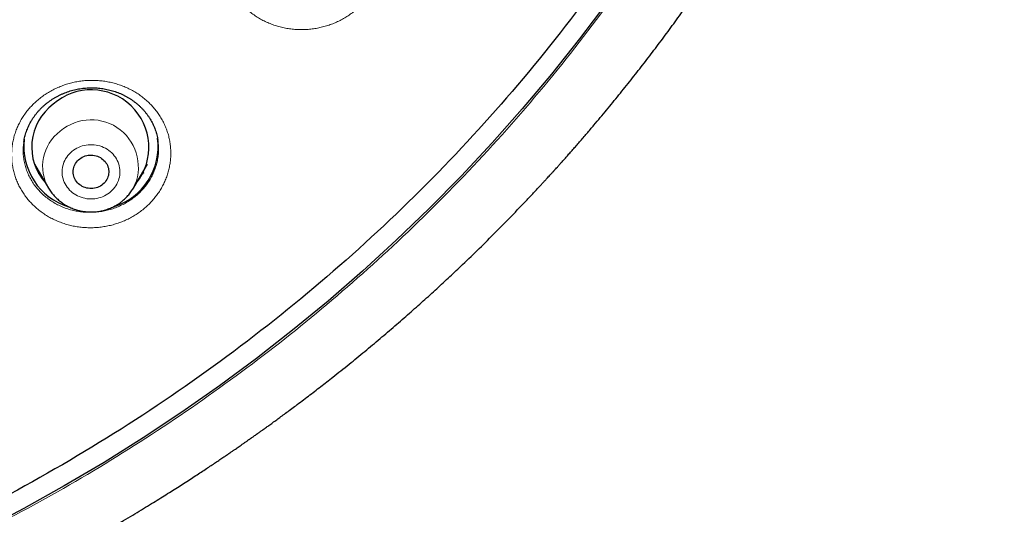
# Model space of a CAD drawing. Header units: millimetres. Extents: x 8 to 436, y 12 to 764.
# Tile 490 of 656: x 255 to 279, y 673 to 685. Entities that reach past the tile are written whole.
import ezdxf

# ---------------------------------------------------------------- set-up
doc = ezdxf.new("R2010")
doc.units = ezdxf.units.MM

msp = doc.modelspace()

# ---------------------------------------------------------------- linework, layer by layer
at = {"color": 7, "linetype": 'Continuous', "lineweight": 30}
for p, q in [((254.729, 682.242), (254.727, 682.234)), ((254.995, 681.676), (255.354, 681.067)), ((257.494, 681.067), (257.853, 681.676))]:
    msp.add_line(p, q, dxfattribs=at)
at = {"color": 252, "linetype": 'Continuous', "lineweight": 0}
msp.add_line((257.754, 681.453), (257.683, 681.388), dxfattribs=at)
at = {"color": 7, "linetype": 'Continuous', "lineweight": 30, "flags": 128}
for points in [[(269.457, 685.76), (268.77, 684.847), (268.058, 683.951), (267.321, 683.073), (266.56, 682.214), (265.776, 681.373), (264.968, 680.552), (264.138, 679.751), (263.286, 678.971), (262.412, 678.212), (261.517, 677.475), (260.603, 676.76), (259.668, 676.067), (258.715, 675.398), (257.743, 674.753), (256.754, 674.132), (255.748, 673.535), (254.725, 672.964), (253.687, 672.417)], [(256.139, 681.809), (256.171, 681.831), (256.204, 681.851), (256.24, 681.868), (256.277, 681.882), (256.315, 681.892), (256.354, 681.9), (256.394, 681.904), (256.433, 681.905), (256.473, 681.902), (256.513, 681.897), (256.551, 681.888), (256.589, 681.875), (256.625, 681.86), (256.66, 681.842), (256.693, 681.821), (256.724, 681.797), (256.752, 681.771), (256.778, 681.743), (256.801, 681.712), (256.822, 681.68), (256.839, 681.646), (256.853, 681.611), (256.863, 681.575), (256.87, 681.538), (256.874, 681.501), (256.874, 681.464), (256.87, 681.427), (256.863, 681.39), (256.853, 681.354), (256.839, 681.319), (256.822, 681.285), (256.802, 681.252), (256.779, 681.222), (256.753, 681.193), (256.725, 681.167), (256.694, 681.144), (256.661, 681.122), (256.626, 681.104), (256.59, 681.089), (256.552, 681.077), (256.514, 681.068), (256.474, 681.062), (256.435, 681.059), (256.395, 681.06), (256.355, 681.064), (256.316, 681.071), (256.278, 681.082), (256.241, 681.096), (256.205, 681.112), (256.172, 681.132), (256.14, 681.154), (256.11, 681.179), (256.083, 681.207), (256.058, 681.236), (256.036, 681.267), (256.018, 681.3), (256.002, 681.335), (255.99, 681.37), (255.981, 681.407), (255.976, 681.444), (255.974, 681.481), (255.976, 681.519), (255.981, 681.556), (255.99, 681.592), (256.002, 681.628), (256.017, 681.662), (256.036, 681.696), (256.057, 681.727), (256.082, 681.756), (256.109, 681.784), (256.139, 681.809)]]:
    msp.add_lwpolyline(points, dxfattribs=at)
at = {"color": 252, "linetype": 'Continuous', "lineweight": 0, "flags": 128}
msp.add_lwpolyline([(256.888, 680.951), (256.925, 680.983), (256.961, 681.016), (256.994, 681.052), (257.024, 681.09), (257.051, 681.13), (257.076, 681.172), (257.097, 681.214), (257.115, 681.259), (257.13, 681.304), (257.141, 681.35), (257.149, 681.397), (257.153, 681.444), (257.155, 681.492), (257.152, 681.539), (257.146, 681.586), (257.137, 681.633), (257.124, 681.678), (257.108, 681.723), (257.089, 681.767), (257.066, 681.809), (257.041, 681.85), (257.012, 681.889), (256.981, 681.926), (256.947, 681.962), (256.91, 681.994), (256.872, 682.025), (256.831, 682.052), (256.788, 682.077), (256.743, 682.099), (256.697, 682.119), (256.65, 682.135), (256.601, 682.148), (256.552, 682.158), (256.502, 682.164), (256.452, 682.168), (256.401, 682.168), (256.351, 682.165), (256.301, 682.159), (256.252, 682.149), (256.203, 682.136), (256.156, 682.12), (256.109, 682.101), (256.065, 682.079), (256.022, 682.055), (255.981, 682.027), (255.942, 681.997), (255.905, 681.965), (255.871, 681.93), (255.839, 681.893), (255.81, 681.854), (255.784, 681.813), (255.762, 681.771), (255.742, 681.727), (255.726, 681.683), (255.713, 681.637), (255.703, 681.59), (255.697, 681.543), (255.694, 681.496), (255.695, 681.449), (255.699, 681.401), (255.706, 681.355), (255.717, 681.308), (255.732, 681.263), (255.75, 681.219), (255.771, 681.175), (255.795, 681.134), (255.822, 681.094), (255.852, 681.056), (255.884, 681.02), (255.919, 680.986), (255.957, 680.954), (255.997, 680.925), (256.039, 680.899), (256.083, 680.875), (256.128, 680.855), (256.175, 680.837), (256.223, 680.822), (256.272, 680.811), (256.321, 680.802), (256.371, 680.797), (256.422, 680.796), (256.472, 680.797), (256.522, 680.802), (256.572, 680.81), (256.621, 680.821), (256.669, 680.835), (256.716, 680.853), (256.762, 680.873), (256.805, 680.896), (256.847, 680.923), (256.888, 680.951)], dxfattribs=at)
at = {"color": 7, "linetype": 'Continuous', "lineweight": 30}
for centre, radius, start, end in [((256.431, 682.1), 1.455, 321.4155, 131.2431), ((256.281, 682.106), 1.355, 126.6396, 222.3547), ((256.319, 682.122), 1.592, 173.2448, 253.1823), ((256.528, 682.122), 1.593, 286.8496, 7.6497)]:
    msp.add_arc(centre, radius, start, end, dxfattribs=at)
at = {"color": 252, "linetype": 'Continuous', "lineweight": 0}
for centre, radius, start, end in [((256.426, 681.604), 1.195, 333.018, 130.5788), ((256.308, 681.625), 1.105, 126.6468, 210.9353)]:
    msp.add_arc(centre, radius, start, end, dxfattribs=at)
at = {"color": 7, "linetype": 'Continuous', "lineweight": 30}
for points, knots in [([(228.82, 667.839), (227.618, 667.945), (225.213, 668.158), (221.655, 668.822), (218.163, 669.733), (214.788, 670.9), (211.549, 672.303), (208.463, 673.927), (205.522, 675.774), (202.745, 677.831), (200.147, 680.088), (197.747, 682.528), (195.557, 685.138), (193.592, 687.902), (191.863, 690.802), (190.383, 693.82), (189.158, 696.939), (188.198, 700.138), (187.508, 703.397), (187.093, 706.698), (186.954, 710.019), (187.093, 713.34), (187.508, 716.641), (188.198, 719.901), (189.158, 723.1), (190.383, 726.218), (191.863, 729.236), (193.592, 732.136), (195.557, 734.9), (197.747, 737.51), (200.147, 739.951), (202.745, 742.207), (205.522, 744.265), (208.463, 746.111), (211.549, 747.735), (214.762, 749.127), (218.08, 750.277), (221.484, 751.179), (224.953, 751.828), (228.466, 752.218), (232, 752.349), (235.534, 752.218), (239.047, 751.828), (242.516, 751.179), (245.92, 750.277), (249.238, 749.127), (252.451, 747.735), (255.537, 746.111), (258.478, 744.265), (261.255, 742.207), (263.853, 739.951), (266.253, 737.51), (268.443, 734.9), (270.408, 732.136), (272.137, 729.236), (273.617, 726.218), (274.842, 723.1), (275.802, 719.901), (276.492, 716.641), (276.907, 713.34), (277.046, 710.019), (276.907, 706.698), (276.492, 703.397), (275.802, 700.138), (274.842, 696.939), (273.617, 693.82), (272.137, 690.802), (270.408, 687.902), (268.443, 685.138), (266.253, 682.528), (263.853, 680.088), (261.255, 677.831), (258.478, 675.774), (255.537, 673.927), (252.451, 672.303), (249.212, 670.9), (245.837, 669.733), (242.345, 668.822), (238.787, 668.158), (236.382, 667.945), (235.18, 667.839)], [0, 0, 0, 0, 0.013106, 0.026212, 0.039318, 0.052424, 0.065212, 0.078, 0.090788, 0.103576, 0.116364, 0.129151, 0.141939, 0.154727, 0.167515, 0.180303, 0.193091, 0.205879, 0.218667, 0.231454, 0.244242, 0.25703, 0.269818, 0.282606, 0.295394, 0.308182, 0.32097, 0.333758, 0.346545, 0.359333, 0.372121, 0.384909, 0.397697, 0.410485, 0.423273, 0.436061, 0.448848, 0.461636, 0.474424, 0.487212, 0.5, 0.512788, 0.525576, 0.538364, 0.551152, 0.563939, 0.576727, 0.589515, 0.602303, 0.615091, 0.627879, 0.640667, 0.653455, 0.666242, 0.67903, 0.691818, 0.704606, 0.717394, 0.730182, 0.74297, 0.755758, 0.768546, 0.781333, 0.794121, 0.806909, 0.819697, 0.832485, 0.845273, 0.858061, 0.870849, 0.883636, 0.896424, 0.909212, 0.922, 0.934788, 0.947576, 0.960682, 0.973788, 0.986894, 1, 1, 1, 1]), ([(253.574, 670.696), (253.586, 670.702), (253.728, 670.77), (253.994, 670.901), (254.37, 671.087), (254.722, 671.267), (255.053, 671.439), (255.364, 671.603), (255.663, 671.764), (255.953, 671.922), (256.232, 672.077), (256.5, 672.228), (256.759, 672.376), (257.007, 672.521), (257.246, 672.661), (257.475, 672.797), (257.694, 672.929), (257.899, 673.054), (258.092, 673.173), (258.272, 673.285), (258.444, 673.393), (258.607, 673.497), (258.766, 673.599), (258.92, 673.698), (259.068, 673.794), (259.207, 673.885), (259.337, 673.971), (259.457, 674.051), (259.571, 674.127), (259.678, 674.199), (259.777, 674.267), (259.866, 674.327), (259.944, 674.381), (260.012, 674.427), (260.069, 674.467), (260.12, 674.501), (260.168, 674.535), (260.22, 674.571), (260.277, 674.611), (260.325, 674.645), (260.363, 674.671), (260.389, 674.689), (260.412, 674.706), (260.431, 674.719), (260.443, 674.727), (260.45, 674.732), (260.459, 674.738), (260.476, 674.75), (260.503, 674.769), (260.538, 674.794), (260.581, 674.825), (260.632, 674.861), (260.691, 674.903), (260.76, 674.952), (260.837, 675.007), (260.922, 675.069), (261.016, 675.137), (261.118, 675.211), (261.227, 675.291), (261.343, 675.377), (261.467, 675.469), (261.659, 675.613), (261.915, 675.806), (262.227, 676.047), (262.57, 676.315), (262.942, 676.612), (263.34, 676.937), (263.726, 677.261), (264.103, 677.582), (264.466, 677.9), (264.818, 678.213), (265.157, 678.522), (265.489, 678.829), (265.848, 679.169), (266.234, 679.543), (266.645, 679.951), (267.047, 680.361), (267.342, 680.669), (267.536, 680.874), (267.629, 680.974), (267.718, 681.069), (267.795, 681.152), (267.858, 681.221), (267.91, 681.277), (267.956, 681.328), (267.997, 681.372), (268.032, 681.411), (268.062, 681.443), (268.086, 681.47), (268.104, 681.49), (268.117, 681.504), (268.129, 681.518), (268.145, 681.535), (268.171, 681.564), (268.209, 681.606), (268.258, 681.661), (268.314, 681.723), (268.377, 681.794), (268.446, 681.871), (268.522, 681.957), (268.601, 682.048), (268.684, 682.143), (268.77, 682.241), (268.86, 682.345), (268.951, 682.451), (269.041, 682.557), (269.209, 682.755), (269.45, 683.043), (269.762, 683.425), (270.065, 683.804), (270.36, 684.181), (270.648, 684.557), (270.934, 684.938), (271.219, 685.328), (271.506, 685.728), (271.793, 686.138), (272.006, 686.451), (272.148, 686.662), (272.219, 686.768), (272.29, 686.874), (272.361, 686.981), (272.431, 687.088), (272.499, 687.192), (272.565, 687.294), (272.627, 687.39), (272.685, 687.481), (272.737, 687.562), (272.783, 687.635), (272.821, 687.695), (272.851, 687.743), (272.876, 687.782), (272.896, 687.814), (272.912, 687.84), (272.924, 687.859), (272.935, 687.876), (272.946, 687.895), (272.962, 687.919), (272.981, 687.95), (273.004, 687.988), (273.034, 688.035), (273.07, 688.094), (273.113, 688.165), (273.163, 688.245), (273.217, 688.335), (273.277, 688.434), (273.341, 688.54), (273.408, 688.652), (273.476, 688.766), (273.544, 688.881), (273.611, 688.994), (273.702, 689.151), (273.816, 689.349), (273.951, 689.586), (274.079, 689.816), (274.194, 690.023), (274.296, 690.21), (274.386, 690.377), (274.472, 690.538), (274.556, 690.698), (274.65, 690.877), (274.755, 691.08), (274.872, 691.309), (274.99, 691.544), (275.109, 691.785), (275.23, 692.032), (275.352, 692.288), (275.454, 692.503), (275.533, 692.673), (275.588, 692.793), (275.641, 692.909), (275.691, 693.018), (275.737, 693.12), (275.779, 693.214), (275.817, 693.301), (275.853, 693.381), (275.885, 693.453), (275.913, 693.518), (275.938, 693.576), (275.96, 693.626), (275.979, 693.669), (275.993, 693.702), (276.003, 693.726), (276.011, 693.745), (276.02, 693.765), (276.031, 693.79), (276.044, 693.821), (276.059, 693.857), (276.079, 693.903), (276.104, 693.961), (276.133, 694.031), (276.167, 694.11), (276.203, 694.198), (276.243, 694.295), (276.287, 694.4), (276.333, 694.512), (276.38, 694.629), (276.469, 694.849), (276.596, 695.171), (276.768, 695.622), (276.944, 696.099), (277.122, 696.602), (277.261, 697.008), (277.363, 697.316), (277.43, 697.522), (277.493, 697.719), (277.552, 697.907), (277.608, 698.086), (277.66, 698.256), (277.701, 698.392), (277.732, 698.497), (277.755, 698.573), (277.776, 698.647), (277.797, 698.718), (277.816, 698.784), (277.834, 698.846), (277.85, 698.901), (277.863, 698.948), (277.875, 698.99), (277.887, 699.033), (277.902, 699.085), (277.92, 699.148), (277.94, 699.221), (277.963, 699.303), (277.988, 699.396), (278.017, 699.501), (278.048, 699.618), (278.083, 699.747), (278.12, 699.888), (278.159, 700.039), (278.199, 700.196), (278.238, 700.355), (278.301, 700.609), (278.384, 700.957), (278.485, 701.4), (278.582, 701.846), (278.653, 702.192), (278.701, 702.436), (278.728, 702.577), (278.755, 702.715), (278.78, 702.847), (278.803, 702.972), (278.824, 703.089), (278.843, 703.198), (278.861, 703.296), (278.876, 703.382), (278.889, 703.458), (278.899, 703.517), (278.906, 703.562), (278.912, 703.594), (278.916, 703.62), (278.92, 703.643), (278.924, 703.669), (278.93, 703.704), (278.937, 703.747), (278.946, 703.798), (278.955, 703.856), (278.966, 703.922), (278.977, 703.995), (278.989, 704.072), (279.001, 704.15), (279.014, 704.229), (279.046, 704.445), (279.092, 704.759), (279.147, 705.171), (279.194, 705.546), (279.238, 705.927), (279.28, 706.316), (279.309, 706.613), (279.327, 706.813), (279.336, 706.911), (279.344, 707.003), (279.351, 707.086), (279.357, 707.158), (279.362, 707.219), (279.366, 707.269), (279.369, 707.308), (279.371, 707.335), (279.372, 707.353), (279.373, 707.366), (279.375, 707.384), (279.377, 707.408), (279.379, 707.44), (279.383, 707.496), (279.389, 707.576), (279.397, 707.692), (279.407, 707.828), (279.417, 707.986), (279.427, 708.155), (279.437, 708.334), (279.446, 708.5), (279.453, 708.65), (279.459, 708.783), (279.465, 708.919), (279.47, 709.059), (279.475, 709.202), (279.479, 709.323), (279.482, 709.419), (279.484, 709.489), (279.485, 709.555), (279.487, 709.617), (279.488, 709.676), (279.489, 709.729), (279.49, 709.772), (279.491, 709.804), (279.491, 709.826), (279.492, 709.845), (279.492, 709.868), (279.492, 709.898), (279.493, 709.937), (279.494, 709.986), (279.495, 710.046), (279.496, 710.118), (279.496, 710.194), (279.497, 710.285), (279.498, 710.382), (279.498, 710.476), (279.499, 710.554), (279.499, 710.616), (279.499, 710.668), (279.499, 710.711), (279.498, 710.747), (279.498, 710.78), (279.498, 710.799), (279.498, 710.809)], [0, 0, 0, 0, 0.000773, 0.009123, 0.017231, 0.025098, 0.032097, 0.038892, 0.045485, 0.051874, 0.05806, 0.064043, 0.069823, 0.0754, 0.080773, 0.085943, 0.09091, 0.095674, 0.099979, 0.104104, 0.108047, 0.11181, 0.115393, 0.119046, 0.12249, 0.125724, 0.128749, 0.131565, 0.134171, 0.136755, 0.139094, 0.141188, 0.143037, 0.144641, 0.146, 0.147083, 0.148215, 0.149455, 0.150804, 0.152262, 0.152876, 0.153507, 0.154113, 0.154559, 0.154836, 0.154952, 0.155049, 0.155484, 0.156169, 0.15699, 0.15801, 0.159228, 0.160644, 0.16229, 0.164141, 0.166198, 0.168461, 0.170929, 0.173553, 0.176376, 0.179397, 0.182615, 0.190424, 0.198137, 0.205754, 0.215987, 0.226041, 0.235917, 0.245615, 0.255134, 0.26431, 0.273314, 0.282172, 0.290964, 0.302472, 0.313875, 0.325174, 0.336369, 0.339111, 0.341847, 0.344467, 0.346827, 0.348499, 0.350011, 0.351363, 0.352555, 0.353586, 0.354457, 0.355168, 0.355719, 0.356039, 0.356331, 0.356784, 0.357407, 0.358663, 0.360119, 0.361775, 0.363632, 0.365688, 0.367945, 0.370401, 0.372829, 0.375425, 0.378171, 0.38094, 0.383704, 0.386464, 0.396281, 0.40604, 0.415741, 0.425133, 0.434471, 0.443885, 0.453478, 0.463248, 0.473197, 0.483325, 0.485848, 0.488381, 0.490926, 0.493481, 0.496047, 0.498567, 0.50091, 0.503275, 0.505419, 0.507341, 0.509042, 0.510521, 0.511584, 0.512493, 0.513248, 0.513849, 0.514297, 0.514618, 0.515038, 0.515622, 0.516352, 0.517225, 0.518243, 0.519686, 0.521345, 0.52322, 0.525312, 0.52762, 0.530144, 0.532722, 0.535422, 0.538088, 0.540716, 0.543305, 0.548944, 0.554388, 0.559639, 0.564696, 0.568602, 0.572384, 0.576041, 0.579592, 0.583215, 0.588146, 0.593287, 0.598638, 0.603942, 0.609439, 0.615126, 0.621006, 0.623708, 0.626412, 0.62897, 0.631365, 0.633599, 0.635671, 0.637581, 0.639329, 0.640915, 0.642339, 0.643601, 0.644702, 0.64564, 0.646403, 0.646858, 0.647206, 0.647633, 0.64818, 0.648849, 0.649638, 0.650548, 0.651879, 0.653404, 0.655124, 0.657039, 0.659149, 0.661412, 0.663862, 0.666437, 0.669011, 0.678175, 0.68729, 0.698079, 0.7088, 0.719452, 0.723982, 0.728346, 0.732512, 0.736479, 0.740248, 0.743818, 0.74719, 0.748844, 0.750445, 0.751994, 0.753491, 0.754905, 0.756145, 0.757374, 0.758352, 0.759121, 0.75997, 0.76108, 0.762393, 0.763912, 0.765638, 0.767569, 0.769707, 0.772182, 0.774887, 0.77782, 0.780982, 0.784286, 0.787596, 0.79091, 0.800045, 0.809211, 0.818408, 0.827636, 0.830543, 0.833453, 0.836343, 0.83906, 0.841577, 0.844028, 0.846253, 0.848253, 0.850028, 0.851577, 0.852901, 0.853665, 0.854327, 0.854864, 0.855267, 0.855752, 0.856463, 0.857397, 0.8584, 0.859574, 0.86092, 0.862438, 0.864038, 0.865638, 0.867237, 0.868836, 0.87888, 0.886418, 0.893976, 0.901694, 0.909594, 0.917675, 0.919694, 0.921723, 0.923626, 0.925307, 0.926768, 0.927988, 0.928995, 0.929789, 0.930369, 0.930638, 0.930857, 0.931203, 0.931696, 0.932336, 0.933111, 0.935079, 0.937177, 0.940133, 0.943312, 0.946716, 0.950326, 0.954122, 0.956707, 0.959372, 0.962116, 0.964939, 0.967841, 0.970739, 0.97222, 0.973625, 0.974953, 0.976204, 0.977379, 0.978478, 0.97942, 0.979988, 0.980403, 0.980715, 0.981159, 0.981767, 0.982538, 0.983473, 0.984707, 0.986145, 0.987752, 0.989308, 0.991565, 0.993592, 0.994974, 0.996224, 0.997342, 0.998088, 0.998759, 0.999384, 1, 1, 1, 1]), ([(255.33, 683.235), (255.339, 683.242), (255.367, 683.263), (255.415, 683.297), (255.475, 683.335), (255.536, 683.372), (255.599, 683.405), (255.663, 683.437), (255.729, 683.466), (255.796, 683.492), (255.864, 683.516), (255.933, 683.537), (256.003, 683.555), (256.074, 683.571), (256.145, 683.584), (256.217, 683.594), (256.289, 683.602), (256.362, 683.606), (256.435, 683.608), (256.507, 683.607), (256.579, 683.603), (256.651, 683.597), (256.722, 683.587), (256.793, 683.575), (256.864, 683.56), (256.934, 683.542), (257.003, 683.521), (257.071, 683.498), (257.138, 683.473), (257.202, 683.445), (257.266, 683.414), (257.327, 683.381), (257.388, 683.346), (257.447, 683.308), (257.504, 683.267), (257.56, 683.224), (257.613, 683.179), (257.664, 683.133), (257.713, 683.084), (257.759, 683.034), (257.803, 682.983), (257.844, 682.929), (257.883, 682.873), (257.92, 682.816), (257.953, 682.757), (257.985, 682.697), (258.013, 682.636), (258.038, 682.574), (258.06, 682.511), (258.08, 682.447), (258.096, 682.383), (258.107, 682.328), (258.112, 682.295), (258.114, 682.284)], [0, 0, 0, 0, 0.009823, 0.029794, 0.049713, 0.069602, 0.089472, 0.109338, 0.129209, 0.149095, 0.169005, 0.188942, 0.208852, 0.228618, 0.248467, 0.268377, 0.288323, 0.30828, 0.328215, 0.348101, 0.367913, 0.387642, 0.407368, 0.427223, 0.44719, 0.467226, 0.487289, 0.507325, 0.527285, 0.547126, 0.566827, 0.58657, 0.606502, 0.626561, 0.646706, 0.666892, 0.687073, 0.707192, 0.727208, 0.74709, 0.766991, 0.787091, 0.807289, 0.827561, 0.847878, 0.868213, 0.888531, 0.908804, 0.929008, 0.949216, 0.969536, 0.989862, 1, 1, 1, 1]), ([(254.727, 682.234), (254.727, 682.236), (254.73, 682.26), (254.739, 682.306), (254.753, 682.371), (254.771, 682.436), (254.792, 682.501), (254.816, 682.564), (254.842, 682.627), (254.872, 682.688), (254.904, 682.748), (254.939, 682.807), (254.976, 682.864), (255.016, 682.92), (255.059, 682.974), (255.104, 683.026), (255.152, 683.077), (255.202, 683.126), (255.254, 683.173), (255.297, 683.209), (255.323, 683.229), (255.33, 683.235)], [0, 0, 0, 0, 0.005068, 0.062338, 0.119959, 0.177713, 0.235526, 0.293312, 0.350986, 0.408475, 0.465716, 0.522794, 0.579522, 0.636641, 0.693658, 0.750603, 0.807507, 0.864404, 0.921327, 0.978304, 1, 1, 1, 1]), ([(255.174, 681.373), (255.167, 681.379), (255.143, 681.4), (255.12, 681.422), (255.104, 681.439), (255.104, 681.439)], [0, 0, 0, 0, 0.269108, 0.997733, 1, 1, 1, 1]), ([(257.756, 681.456), (257.749, 681.449), (257.726, 681.426), (257.702, 681.403), (257.683, 681.387), (257.683, 681.387)], [0, 0, 0, 0, 0.27411, 0.984758, 1, 1, 1, 1]), ([(255.355, 681.067), (255.359, 681.059), (255.374, 681.033), (255.402, 680.991), (255.438, 680.943), (255.476, 680.896), (255.517, 680.851), (255.56, 680.808), (255.605, 680.767), (255.652, 680.728), (255.702, 680.692), (255.753, 680.658), (255.806, 680.626), (255.86, 680.598), (255.916, 680.572), (255.974, 680.548), (256.032, 680.528), (256.092, 680.51), (256.152, 680.495), (256.213, 680.484), (256.275, 680.475), (256.337, 680.469), (256.399, 680.466), (256.461, 680.467), (256.524, 680.47), (256.586, 680.476), (256.647, 680.486), (256.708, 680.498), (256.769, 680.513), (256.828, 680.532), (256.887, 680.553), (256.944, 680.577), (257, 680.604), (257.054, 680.633), (257.107, 680.665), (257.153, 680.696), (257.181, 680.718), (257.193, 680.726)], [0, 0, 0, 0, 0.013817, 0.042707, 0.071627, 0.100578, 0.129561, 0.158577, 0.187625, 0.216707, 0.245822, 0.274969, 0.304147, 0.333355, 0.362591, 0.391854, 0.421142, 0.450453, 0.479785, 0.509135, 0.538502, 0.567882, 0.597274, 0.626675, 0.656083, 0.685494, 0.714905, 0.744313, 0.773717, 0.803114, 0.8325, 0.861872, 0.891229, 0.920568, 0.949885, 0.979179, 1, 1, 1, 1]), ([(257.193, 680.726), (257.204, 680.735), (257.231, 680.756), (257.272, 680.792), (257.316, 680.835), (257.358, 680.879), (257.397, 680.926), (257.434, 680.974), (257.466, 681.021), (257.485, 681.052), (257.494, 681.066)], [0, 0, 0, 0, 0.0904652, 0.2244607, 0.3583767, 0.492145, 0.6257599, 0.7592177, 0.8925163, 1, 1, 1, 1])]:
    msp.add_open_spline(points, degree=3, knots=knots, dxfattribs=at)
at = {"color": 252, "linetype": 'Continuous', "lineweight": 0}
for points, knots in [([(277.499, 709.951), (277.48, 709.019), (277.442, 707.157), (277.138, 704.37), (276.654, 701.604), (275.977, 698.873), (275.113, 696.194), (274.065, 693.577), (272.837, 691.031), (271.432, 688.562), (269.855, 686.182), (268.118, 683.902), (266.229, 681.737), (264.23, 679.732), (262.138, 677.885), (259.965, 676.192), (257.678, 674.629), (255.299, 673.189), (253.639, 672.35), (252.811, 671.931)], [0, 0, 0, 0, 0.059647, 0.119293, 0.179195, 0.239108, 0.298754, 0.35839, 0.418037, 0.477683, 0.537584, 0.597497, 0.657143, 0.716779, 0.77332, 0.829847, 0.88658, 0.943426, 1, 1, 1, 1]), ([(260.214, 688.113), (260.214, 688.113), (260.243, 688.147), (260.303, 688.211), (260.4, 688.301), (260.502, 688.385), (260.61, 688.462), (260.724, 688.533), (260.842, 688.596), (260.964, 688.651), (261.091, 688.699), (261.22, 688.739), (261.351, 688.771), (261.485, 688.795), (261.619, 688.81), (261.755, 688.817), (261.891, 688.815), (262.026, 688.805), (262.159, 688.787), (262.292, 688.759), (262.422, 688.724), (262.548, 688.681), (262.672, 688.63), (262.791, 688.571), (262.905, 688.504), (263.015, 688.431), (263.119, 688.351), (263.216, 688.264), (263.307, 688.172), (263.391, 688.074), (263.468, 687.97), (263.537, 687.862), (263.598, 687.75), (263.65, 687.634), (263.694, 687.515), (263.729, 687.393), (263.755, 687.27), (263.772, 687.145), (263.78, 687.019), (263.779, 686.893), (263.768, 686.766), (263.749, 686.641), (263.72, 686.518), (263.683, 686.396), (263.637, 686.277), (263.582, 686.16), (263.519, 686.048), (263.447, 685.938), (263.367, 685.831), (263.277, 685.729), (263.182, 685.634), (263.08, 685.546), (262.975, 685.466), (262.863, 685.392), (262.747, 685.326), (262.626, 685.267), (262.502, 685.215), (262.374, 685.172), (262.243, 685.136), (262.11, 685.109), (261.976, 685.09), (261.841, 685.079), (261.705, 685.077), (261.57, 685.084), (261.435, 685.099), (261.302, 685.122), (261.172, 685.154), (261.043, 685.194), (260.918, 685.241), (260.797, 685.297), (260.681, 685.36), (260.569, 685.43), (260.463, 685.508), (260.362, 685.592), (260.268, 685.682), (260.181, 685.777), (260.101, 685.878), (260.029, 685.984), (259.965, 686.095), (259.908, 686.209), (259.861, 686.327), (259.822, 686.447), (259.792, 686.57), (259.771, 686.695), (259.759, 686.82), (259.756, 686.947), (259.762, 687.073), (259.778, 687.198), (259.803, 687.323), (259.836, 687.446), (259.878, 687.566), (259.929, 687.683), (259.988, 687.797), (260.056, 687.907), (260.13, 688.013), (260.186, 688.08), (260.214, 688.113)], [0, 0, 0, 0, 0.000143, 0.010841, 0.021574, 0.03232, 0.043054, 0.053751, 0.064448, 0.075181, 0.085927, 0.09666, 0.107357, 0.118061, 0.128802, 0.139555, 0.150296, 0.161, 0.171716, 0.182468, 0.193233, 0.203986, 0.214702, 0.225429, 0.236193, 0.246969, 0.257733, 0.26846, 0.279193, 0.289962, 0.300744, 0.311513, 0.322246, 0.332976, 0.343743, 0.354522, 0.365289, 0.376019, 0.38674, 0.397497, 0.408267, 0.419024, 0.429745, 0.440453, 0.451198, 0.461956, 0.472701, 0.483409, 0.494548, 0.505702, 0.516841, 0.527542, 0.538279, 0.549029, 0.559766, 0.570466, 0.581167, 0.591904, 0.602653, 0.61339, 0.62409, 0.634798, 0.645542, 0.656298, 0.667043, 0.67775, 0.68847, 0.699227, 0.709995, 0.720752, 0.731472, 0.742201, 0.752968, 0.763746, 0.774513, 0.785242, 0.795975, 0.806745, 0.817526, 0.828296, 0.839029, 0.849756, 0.860521, 0.871298, 0.882062, 0.89279, 0.903507, 0.91426, 0.925026, 0.93578, 0.946497, 0.957173, 0.967886, 0.978611, 0.989324, 1, 1, 1, 1]), ([(255.154, 683.359), (255.155, 683.359), (255.19, 683.386), (255.262, 683.438), (255.376, 683.509), (255.494, 683.572), (255.616, 683.628), (255.741, 683.677), (255.87, 683.717), (256.002, 683.749), (256.135, 683.773), (256.27, 683.789), (256.405, 683.796), (256.541, 683.795), (256.676, 683.785), (256.81, 683.767), (256.942, 683.74), (257.072, 683.706), (257.199, 683.663), (257.323, 683.612), (257.442, 683.554), (257.557, 683.488), (257.667, 683.416), (257.771, 683.336), (257.869, 683.25), (257.961, 683.158), (258.046, 683.06), (258.123, 682.958), (258.192, 682.85), (258.254, 682.738), (258.307, 682.623), (258.352, 682.504), (258.388, 682.383), (258.415, 682.26), (258.433, 682.135), (258.441, 682.01), (258.441, 681.884), (258.432, 681.758), (258.413, 681.633), (258.385, 681.51), (258.348, 681.388), (258.303, 681.268), (258.249, 681.152), (258.187, 681.04), (258.117, 680.932), (258.039, 680.827), (257.954, 680.728), (257.861, 680.634), (257.759, 680.544), (257.65, 680.46), (257.537, 680.385), (257.42, 680.317), (257.299, 680.258), (257.175, 680.206), (257.047, 680.162), (256.917, 680.126), (256.784, 680.099), (256.65, 680.079), (256.515, 680.068), (256.379, 680.066), (256.244, 680.072), (256.109, 680.086), (255.976, 680.109), (255.845, 680.14), (255.716, 680.18), (255.591, 680.227), (255.47, 680.282), (255.353, 680.344), (255.241, 680.414), (255.134, 680.491), (255.033, 680.574), (254.939, 680.663), (254.851, 680.758), (254.77, 680.859), (254.697, 680.965), (254.632, 681.074), (254.575, 681.188), (254.527, 681.305), (254.487, 681.426), (254.456, 681.548), (254.434, 681.672), (254.421, 681.797), (254.418, 681.923), (254.423, 682.049), (254.438, 682.175), (254.462, 682.299), (254.494, 682.421), (254.536, 682.542), (254.586, 682.659), (254.645, 682.774), (254.711, 682.884), (254.786, 682.989), (254.868, 683.09), (254.957, 683.186), (255.052, 683.276), (255.12, 683.331), (255.154, 683.359)], [0, 0, 0, 0, 0.000143, 0.010841, 0.021574, 0.03232, 0.043054, 0.053751, 0.064448, 0.075181, 0.085927, 0.09666, 0.107357, 0.118061, 0.128802, 0.139555, 0.150296, 0.161, 0.171716, 0.182468, 0.193233, 0.203986, 0.214702, 0.225429, 0.236193, 0.246969, 0.257733, 0.26846, 0.279193, 0.289962, 0.300744, 0.311513, 0.322246, 0.332976, 0.343743, 0.354522, 0.365289, 0.376019, 0.38674, 0.397497, 0.408267, 0.419024, 0.429745, 0.440453, 0.451198, 0.461956, 0.472701, 0.483409, 0.494548, 0.505702, 0.516841, 0.527542, 0.538279, 0.549029, 0.559766, 0.570466, 0.581167, 0.591904, 0.602653, 0.61339, 0.62409, 0.634798, 0.645542, 0.656298, 0.667043, 0.67775, 0.68847, 0.699227, 0.709995, 0.720752, 0.731472, 0.742201, 0.752968, 0.763746, 0.774513, 0.785242, 0.795975, 0.806745, 0.817526, 0.828296, 0.839029, 0.849756, 0.860521, 0.871298, 0.882062, 0.89279, 0.903507, 0.91426, 0.925026, 0.93578, 0.946497, 0.957173, 0.967886, 0.978611, 0.989324, 1, 1, 1, 1]), ([(254.727, 682.234), (254.726, 682.228), (254.717, 682.177), (254.711, 682.082), (254.71, 681.948), (254.722, 681.815), (254.747, 681.684), (254.784, 681.555), (254.832, 681.429), (254.891, 681.308), (254.962, 681.192), (255.042, 681.082), (255.133, 680.979), (255.233, 680.884), (255.341, 680.797), (255.457, 680.718), (255.579, 680.649), (255.708, 680.59), (255.841, 680.541), (255.979, 680.503), (256.12, 680.476), (256.263, 680.46), (256.407, 680.455), (256.551, 680.461), (256.694, 680.479), (256.835, 680.507), (256.974, 680.547), (257.108, 680.597), (257.238, 680.657), (257.355, 680.723), (257.459, 680.793), (257.552, 680.864), (257.645, 680.946), (257.736, 681.041), (257.824, 681.148), (257.902, 681.261), (257.969, 681.38), (258.025, 681.504), (258.07, 681.632), (258.103, 681.762), (258.124, 681.894), (258.133, 682.028), (258.131, 682.158), (258.119, 682.243), (258.114, 682.284)], [0, 0, 0, 0, 0.003547, 0.02828, 0.053013, 0.077658, 0.102314, 0.127059, 0.151804, 0.17646, 0.201108, 0.225843, 0.250579, 0.275226, 0.299846, 0.324555, 0.349263, 0.373883, 0.39847, 0.423144, 0.447818, 0.472404, 0.496968, 0.521619, 0.54627, 0.570834, 0.595394, 0.620042, 0.644689, 0.669249, 0.689694, 0.710163, 0.730608, 0.755186, 0.779851, 0.804517, 0.829095, 0.853705, 0.878403, 0.903101, 0.927711, 0.952349, 0.977075, 1, 1, 1, 1]), ([(255.175, 681.371), (255.172, 681.374), (255.146, 681.395), (255.122, 681.42), (255.101, 681.443)], [0, 0, 0, 0, 0.095061, 1, 1, 1, 1])]:
    msp.add_open_spline(points, degree=3, knots=knots, dxfattribs=at)

doc.saveas('drawing.dxf')
